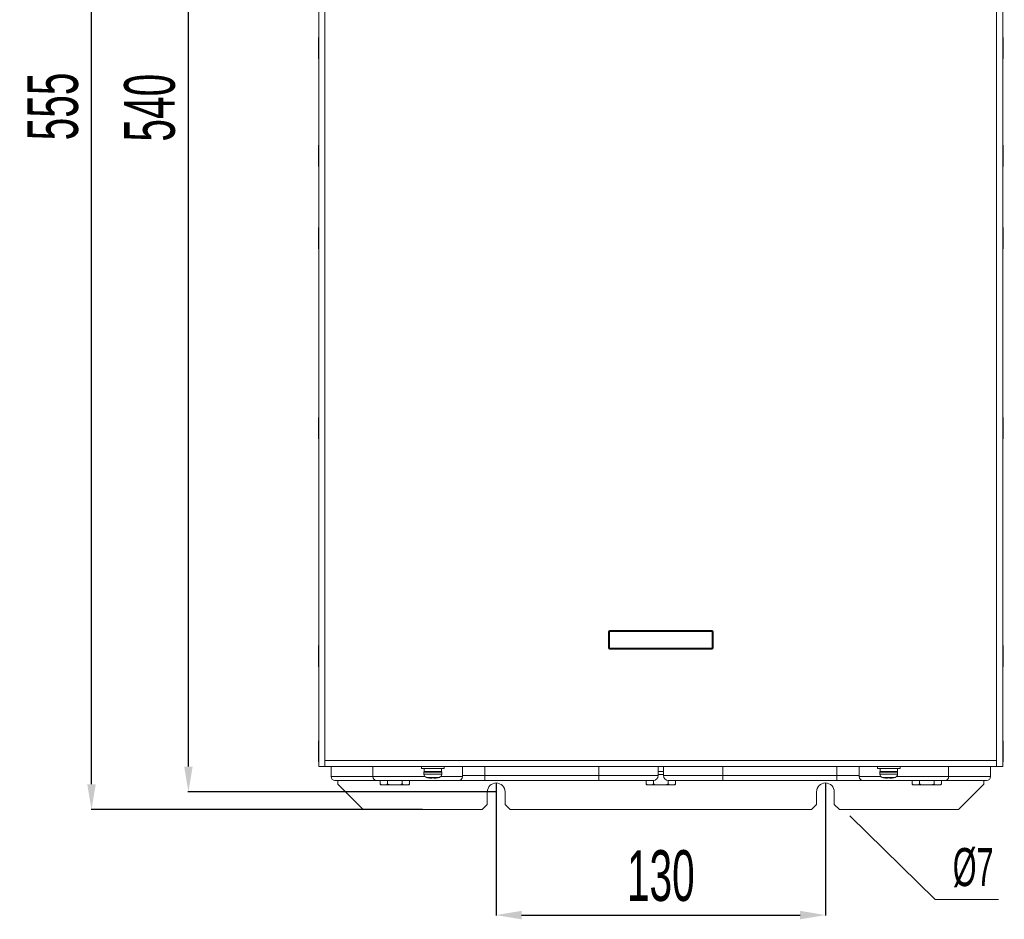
# Model space of a CAD drawing. Header units: millimetres. Extents: x -473 to 23648, y -382 to 1866.
# Tile 525 of 607: x 16321 to 16710, y 349 to 704. Entities that reach past the tile are written whole.
import ezdxf

# ---------------------------------------------------------------- set-up
doc = ezdxf.new("R2010")
doc.units = ezdxf.units.MM
doc.header["$LTSCALE"] = 80
doc.header["$PDMODE"] = 3
doc.header["$PDSIZE"] = 0.3
doc.layers.get('0').update_dxf_attribs({"linetype": 'CONTINUOUS'})
doc.layers.get('DEFPOINTS').update_dxf_attribs({"linetype": 'CONTINUOUS'})
doc.styles.get("Standard").update_dxf_attribs({"font": 'technic_.ttf', "width": 0.7})
doc.dimstyles.get("Standard").update_dxf_attribs({"dimtxt": 3, "dimasz": 3, "dimexe": 0.18, "dimexo": 0.0625, "dimgap": 0.09, "dimtad": 1, "dimdsep": 46, "dimtxsty": 'STANDARD', "dimcen": 0.09, "dimadec": 0, "dimazin": 0, "dimtol": 1, "dimtp": 0.01, "dimtm": 0.01, "dimtfac": 1, "dimtofl": 0, "dimtmove": 0, "dimatfit": 3, "dimfxl": 1, "dimtolj": 1, "dimarcsym": 0})

# ---------------------------------------------------------------- blocks, each defined once
blk = doc.blocks.new('*D109')
at = {"color": 0, "lineweight": -2, "transparency": 16777216}
for p, q in [((16470.73, 947.25), (16349.4, 947.25)), ((16349.58, 402.25), (16349.58, 937.25)), ((16480.28, 392.25), (16349.4, 392.25))]:
    blk.add_line(p, q, dxfattribs=at)
at = {"color": 0, "lineweight": 0, "transparency": 16777216}
for points in [[(16347.91, 937.25), (16351.25, 937.25), (16349.58, 947.25)], [(16347.91, 402.25), (16351.25, 402.25), (16349.58, 392.25)]]:
    blk.add_solid(points, dxfattribs=at)
at = {"layer": 'DEFPOINTS', "color": 0, "lineweight": 0, "transparency": 16777216}
for p in [(16349.58, 947.25), (16470.79, 947.25), (16480.35, 392.25)]:
    blk.add_point(p, dxfattribs=at)
at = {"color": 0, "lineweight": 0, "transparency": 16777216, "insert": (16334.35, 669.75), "char_height": 20, "attachment_point": 5, "rotation": 90}
blk.add_mtext('\\A1;555', dxfattribs=at)
blk = doc.blocks.new('*D120')
at = {"color": 0, "lineweight": -2, "transparency": 16777216}
for p, q in [((16509.28, 939.25), (16387.65, 939.25)), ((16387.83, 409.25), (16387.83, 929.25)), ((16509.28, 399.25), (16387.65, 399.25))]:
    blk.add_line(p, q, dxfattribs=at)
at = {"color": 0, "lineweight": 0, "transparency": 16777216}
for points in [[(16386.17, 929.25), (16389.5, 929.25), (16387.83, 939.25)], [(16386.17, 409.25), (16389.5, 409.25), (16387.83, 399.25)]]:
    blk.add_solid(points, dxfattribs=at)
at = {"layer": 'DEFPOINTS', "color": 0, "lineweight": 0, "transparency": 16777216}
for p in [(16387.83, 939.25), (16509.35, 939.25), (16509.35, 399.25)]:
    blk.add_point(p, dxfattribs=at)
at = {"color": 0, "lineweight": 0, "transparency": 16777216, "insert": (16372.6, 669.25), "char_height": 20, "attachment_point": 5, "rotation": 90}
blk.add_mtext('\\A1;540', dxfattribs=at)
blk = doc.blocks.new('*D122')
at = {"color": 0, "lineweight": -2, "transparency": 16777216}
for p, q in [((16509.35, 402.69), (16509.35, 350.44)), ((16639.35, 402.69), (16639.35, 350.44)), ((16519.35, 350.62), (16629.35, 350.62))]:
    blk.add_line(p, q, dxfattribs=at)
at = {"color": 0, "lineweight": 0, "transparency": 16777216}
for points in [[(16519.35, 352.29), (16519.35, 348.96), (16509.35, 350.62)], [(16629.35, 352.29), (16629.35, 348.96), (16639.35, 350.62)]]:
    blk.add_solid(points, dxfattribs=at)
at = {"layer": 'DEFPOINTS', "color": 0, "lineweight": 0, "transparency": 16777216}
for p in [(16509.35, 402.75), (16639.35, 402.75), (16639.35, 350.62)]:
    blk.add_point(p, dxfattribs=at)
at = {"color": 0, "lineweight": 0, "transparency": 16777216, "insert": (16574.35, 366.08), "char_height": 20, "attachment_point": 5}
blk.add_mtext('\\A1;130', dxfattribs=at)

msp = doc.modelspace()

# ---------------------------------------------------------------- linework, layer by layer
at = {"linetype": 'Continuous', "lineweight": 0}
for p, q in [((16439.345, 919.252), (16439.345, 409.252)), ((16441.745, 919.252), (16441.745, 409.252)), ((16706.945, 409.252), (16706.945, 919.252)), ((16709.345, 919.252), (16709.345, 409.252)), ((16439.345, 696.75), (16439.229, 696.952)), ((16439.229, 688.552), (16439.229, 696.952)), ((16709.345, 696.75), (16709.462, 696.952)), ((16709.462, 696.952), (16709.462, 688.552)), ((16439.345, 688.755), (16439.229, 688.552)), ((16709.345, 688.755), (16709.462, 688.552)), ((16439.345, 654.25), (16439.229, 654.452)), ((16439.229, 646.052), (16439.229, 654.452)), ((16709.345, 654.25), (16709.462, 654.452)), ((16709.462, 654.452), (16709.462, 646.052)), ((16439.345, 646.255), (16439.229, 646.052)), ((16709.345, 646.255), (16709.462, 646.052)), ((16439.345, 621.75), (16439.229, 621.952)), ((16439.229, 613.552), (16439.229, 621.952)), ((16709.345, 621.75), (16709.462, 621.952)), ((16709.462, 621.952), (16709.462, 613.552)), ((16439.345, 613.755), (16439.229, 613.552)), ((16709.345, 613.755), (16709.462, 613.552)), ((16439.345, 546.75), (16439.229, 546.952)), ((16439.229, 538.552), (16439.229, 546.952)), ((16709.345, 546.75), (16709.462, 546.952)), ((16709.462, 546.952), (16709.462, 538.552)), ((16439.345, 538.755), (16439.229, 538.552)), ((16709.345, 538.755), (16709.462, 538.552)), ((16554.045, 462.952), (16554.045, 462.752)), ((16554.045, 462.952), (16594.645, 462.952)), ((16554.045, 462.752), (16594.645, 462.752)), ((16594.645, 462.752), (16594.645, 462.952)), ((16594.645, 455.952), (16594.645, 462.727)), ((16553.645, 455.952), (16553.645, 462.552)), ((16553.845, 462.552), (16553.645, 462.552)), ((16553.845, 455.952), (16553.845, 462.552)), ((16553.871, 462.552), (16594.645, 462.552)), ((16554.045, 455.779), (16554.045, 462.552)), ((16594.845, 462.552), (16594.845, 455.952)), ((16595.045, 462.552), (16594.845, 462.552)), ((16595.045, 462.552), (16595.045, 455.952)), ((16439.229, 448.552), (16439.229, 456.952)), ((16439.345, 456.75), (16439.229, 456.952)), ((16553.645, 455.952), (16553.845, 455.952)), ((16554.045, 455.952), (16594.82, 455.952)), ((16554.045, 455.752), (16554.045, 455.552)), ((16594.645, 455.752), (16554.045, 455.752)), ((16594.645, 455.552), (16554.045, 455.552)), ((16594.645, 455.552), (16594.645, 455.752)), ((16594.845, 455.952), (16595.045, 455.952)), ((16709.345, 456.75), (16709.462, 456.952)), ((16709.462, 456.952), (16709.462, 448.552)), ((16439.345, 448.755), (16439.229, 448.552)), ((16709.345, 448.755), (16709.462, 448.552)), ((16439.229, 411.052), (16439.229, 419.452)), ((16439.345, 419.25), (16439.229, 419.452)), ((16709.345, 419.25), (16709.462, 419.452)), ((16709.462, 419.452), (16709.462, 411.052)), ((16439.344, 411.253), (16439.229, 411.052)), ((16439.345, 409.252), (16709.345, 409.252)), ((16441.745, 411.652), (16706.945, 411.652)), ((16444.195, 405.252), (16444.195, 409.252)), ((16460.695, 405.252), (16460.695, 409.252)), ((16479.845, 409.252), (16479.845, 408.452)), ((16479.845, 408.452), (16488.845, 408.452)), ((16480.955, 408.452), (16480.955, 407.352)), ((16487.735, 408.452), (16487.735, 407.352)), ((16488.845, 409.252), (16488.845, 408.452)), ((16495.995, 405.252), (16495.995, 409.252)), ((16504.845, 403.752), (16504.845, 409.252)), ((16549.845, 403.752), (16549.845, 409.252)), ((16573.345, 405.752), (16573.345, 409.252)), ((16575.345, 405.752), (16575.345, 409.252)), ((16598.845, 403.752), (16598.845, 409.252)), ((16643.845, 403.752), (16643.845, 409.252)), ((16652.695, 405.252), (16652.695, 409.252)), ((16659.845, 409.252), (16659.845, 408.452)), ((16659.845, 408.452), (16668.845, 408.452)), ((16660.955, 408.452), (16660.955, 407.352)), ((16667.735, 408.452), (16667.735, 407.352)), ((16668.845, 409.252), (16668.845, 408.452)), ((16687.995, 405.252), (16687.995, 409.252)), ((16704.495, 405.252), (16704.495, 409.252)), ((16709.346, 411.253), (16709.462, 411.052)), ((16481.289, 405.252), (16444.195, 405.252)), ((16480.845, 407.04), (16480.845, 406.223)), ((16480.845, 407.04), (16487.845, 407.04)), ((16480.845, 406.223), (16487.845, 406.223)), ((16480.955, 407.352), (16487.735, 407.352)), ((16481.774, 404.978), (16486.917, 404.978)), ((16481.774, 404.978), (16482.295, 404.839)), ((16482.295, 404.839), (16482.343, 404.839)), ((16483.705, 404.636), (16483.759, 404.633)), ((16483.759, 404.633), (16483.778, 404.632)), ((16483.778, 404.632), (16483.808, 404.631)), ((16483.808, 404.631), (16483.848, 404.63)), ((16483.848, 404.63), (16483.879, 404.631)), ((16483.879, 404.631), (16483.898, 404.633)), ((16483.898, 404.633), (16483.905, 404.636)), ((16483.905, 404.636), (16483.905, 404.839)), ((16483.905, 404.839), (16484.785, 404.839)), ((16484.785, 404.839), (16484.785, 404.636)), ((16484.785, 404.636), (16484.792, 404.633)), ((16484.792, 404.633), (16484.812, 404.631)), ((16484.812, 404.631), (16484.842, 404.63)), ((16484.842, 404.63), (16484.882, 404.631)), ((16484.882, 404.631), (16484.931, 404.633)), ((16484.931, 404.633), (16484.985, 404.636)), ((16486.348, 404.839), (16486.395, 404.839)), ((16486.917, 404.978), (16486.395, 404.839)), ((16495.995, 405.252), (16487.402, 405.252)), ((16487.845, 407.04), (16487.845, 406.223)), ((16573.345, 405.752), (16495.995, 405.752)), ((16575.345, 407.252), (16573.345, 407.252)), ((16575.345, 406.052), (16573.345, 406.052)), ((16652.695, 405.752), (16575.345, 405.752)), ((16661.289, 405.252), (16652.695, 405.252)), ((16660.845, 407.04), (16660.845, 406.223)), ((16660.845, 407.04), (16667.845, 407.04)), ((16660.845, 406.223), (16667.845, 406.223)), ((16660.955, 407.352), (16667.735, 407.352)), ((16661.774, 404.978), (16662.295, 404.839)), ((16661.774, 404.978), (16666.917, 404.978)), ((16662.295, 404.839), (16662.343, 404.839)), ((16663.705, 404.636), (16663.759, 404.633)), ((16663.759, 404.633), (16663.778, 404.632)), ((16663.778, 404.632), (16663.808, 404.631)), ((16663.808, 404.631), (16663.848, 404.63)), ((16663.848, 404.63), (16663.879, 404.631)), ((16663.879, 404.631), (16663.898, 404.633)), ((16663.898, 404.633), (16663.905, 404.636)), ((16663.905, 404.636), (16663.905, 404.839)), ((16663.905, 404.839), (16664.785, 404.839)), ((16664.785, 404.839), (16664.785, 404.636)), ((16664.785, 404.636), (16664.792, 404.633)), ((16664.792, 404.633), (16664.812, 404.631)), ((16664.812, 404.631), (16664.842, 404.63)), ((16664.842, 404.63), (16664.882, 404.631)), ((16664.882, 404.631), (16664.931, 404.633)), ((16664.931, 404.633), (16664.985, 404.636)), ((16666.348, 404.839), (16666.395, 404.839)), ((16666.917, 404.978), (16666.395, 404.839)), ((16704.495, 405.252), (16667.402, 405.252)), ((16667.845, 407.04), (16667.845, 406.223)), ((16571.345, 403.752), (16445.695, 403.752)), ((16446.845, 403.752), (16446.845, 402.252)), ((16446.845, 402.252), (16456.845, 392.252)), ((16463.572, 402.352), (16463.572, 403.752)), ((16463.572, 402.352), (16463.872, 402.052)), ((16463.872, 402.052), (16474.819, 402.052)), ((16466.459, 402.352), (16466.459, 403.752)), ((16472.232, 402.352), (16472.232, 403.752)), ((16475.119, 402.352), (16474.819, 402.052)), ((16475.119, 402.352), (16475.119, 403.752)), ((16568.572, 402.352), (16568.572, 403.752)), ((16568.572, 402.352), (16568.872, 402.052)), ((16568.872, 402.052), (16579.819, 402.052)), ((16571.459, 402.352), (16571.459, 403.767)), ((16577.232, 402.352), (16577.232, 403.767)), ((16702.995, 403.752), (16577.346, 403.752)), ((16580.119, 402.352), (16579.819, 402.052)), ((16580.119, 402.352), (16580.119, 403.752)), ((16673.572, 402.352), (16673.572, 403.752)), ((16673.572, 402.352), (16673.872, 402.052)), ((16673.872, 402.052), (16684.819, 402.052)), ((16676.459, 402.352), (16676.459, 403.752)), ((16682.232, 402.352), (16682.232, 403.752)), ((16685.119, 402.352), (16684.819, 402.052)), ((16685.119, 402.352), (16685.119, 403.752)), ((16691.845, 392.252), (16701.845, 402.252)), ((16701.845, 402.252), (16701.845, 403.752)), ((16505.845, 394.252), (16505.845, 399.252)), ((16512.845, 394.252), (16512.845, 399.252)), ((16635.845, 394.252), (16635.845, 399.252)), ((16642.845, 394.252), (16642.845, 399.252)), ((16503.845, 392.252), (16505.845, 394.252)), ((16512.845, 394.252), (16514.845, 392.252)), ((16633.845, 392.252), (16635.845, 394.252)), ((16642.845, 394.252), (16644.845, 392.252)), ((16456.845, 392.252), (16503.845, 392.252)), ((16514.845, 392.252), (16633.845, 392.252)), ((16644.845, 392.252), (16691.845, 392.252))]:
    msp.add_line(p, q, dxfattribs=at)
at = {"color": 3, "lineweight": 0}
for p, q in [((16682.656, 356.797), (16648.986, 389.802)), ((16707.656, 356.797), (16682.656, 356.797))]:
    msp.add_line(p, q, dxfattribs=at)
at = {"linetype": 'Continuous', "lineweight": 0}
for points in [[(16463.902, 402.052), (16463.794, 402.143), (16463.684, 402.243), (16463.572, 402.352)], [(16466.459, 402.352), (16466.346, 402.243), (16466.236, 402.143), (16466.129, 402.052)], [(16467.118, 402.052), (16466.903, 402.143), (16466.683, 402.243), (16466.459, 402.352)], [(16472.232, 402.352), (16472.007, 402.243), (16471.787, 402.143), (16471.572, 402.052)], [(16472.562, 402.052), (16472.454, 402.143), (16472.345, 402.243), (16472.232, 402.352)], [(16475.119, 402.352), (16475.006, 402.243), (16474.896, 402.143), (16474.789, 402.052)], [(16568.902, 402.052), (16568.794, 402.143), (16568.684, 402.243), (16568.572, 402.352)], [(16571.459, 402.352), (16571.346, 402.243), (16571.236, 402.143), (16571.129, 402.052)], [(16572.118, 402.052), (16571.903, 402.143), (16571.683, 402.243), (16571.459, 402.352)], [(16577.232, 402.352), (16577.007, 402.243), (16576.787, 402.143), (16576.572, 402.052)], [(16577.562, 402.052), (16577.454, 402.143), (16577.345, 402.243), (16577.232, 402.352)], [(16580.119, 402.352), (16580.006, 402.243), (16579.896, 402.143), (16579.789, 402.052)], [(16673.902, 402.052), (16673.794, 402.143), (16673.684, 402.243), (16673.572, 402.352)], [(16676.459, 402.352), (16676.346, 402.243), (16676.236, 402.143), (16676.129, 402.052)], [(16677.118, 402.052), (16676.903, 402.143), (16676.683, 402.243), (16676.459, 402.352)], [(16682.232, 402.352), (16682.007, 402.243), (16681.787, 402.143), (16681.572, 402.052)], [(16682.562, 402.052), (16682.454, 402.143), (16682.345, 402.243), (16682.232, 402.352)], [(16685.119, 402.352), (16685.006, 402.243), (16684.896, 402.143), (16684.789, 402.052)]]:
    msp.add_lwpolyline(points, dxfattribs=at)
for centre, radius, start, end in [((16554.045, 462.552), 0.4, 90, 180), ((16554.045, 462.552), 0.2, 90, 180), ((16594.645, 462.552), 0.4, 0, 90), ((16594.645, 462.552), 0.2, 0, 90), ((16554.045, 455.952), 0.4, 180, 270), ((16554.045, 455.952), 0.2, 180, 270), ((16594.645, 455.952), 0.2, 270, 0), ((16594.645, 455.952), 0.4, 270, 0), ((16445.695, 405.252), 1.5, 180, 270), ((16462.195, 405.252), 1.5, 180, 270), ((16481.345, 407.04), 0.5, 141.26058, 180), ((16482.145, 406.223), 1.3, 180, 253.39845), ((16484.345, 413.602), 8.989, 257.13024, 265.9173), ((16484.345, 413.602), 8.989, 274.0827, 282.86976), ((16486.545, 406.223), 1.3, 286.60155, 0), ((16487.345, 407.04), 0.5, 0, 38.73942), ((16494.495, 405.252), 1.5, 270, 0), ((16571.345, 405.752), 2, 270, 0), ((16577.345, 405.752), 2, 180, 270), ((16654.195, 405.252), 1.5, 180, 270), ((16661.345, 407.04), 0.5, 141.26058, 180), ((16662.145, 406.223), 1.3, 180, 253.39845), ((16664.345, 413.602), 8.989, 257.13024, 265.9173), ((16664.345, 413.602), 8.989, 274.0827, 282.86976), ((16666.545, 406.223), 1.3, 286.60155, 0), ((16667.345, 407.04), 0.5, 0, 38.73942), ((16686.495, 405.252), 1.5, 270, 0), ((16702.995, 405.252), 1.5, 270, 0), ((16509.345, 399.252), 3.5, 0, 180), ((16639.345, 399.252), 3.5, 0, 180)]:
    msp.add_arc(centre, radius, start, end, dxfattribs=at)

# ---------------------------------------------------------------- texts
at = {"color": 3, "lineweight": 0, "insert": (16697.656, 369.297), "char_height": 15, "attachment_point": 5}
msp.add_mtext('\\A1;%%c7', dxfattribs=at)

# ---------------------------------------------------------------- dimensions: what is measured, and where the dimension line sits
at = {"color": 3, "lineweight": 0}
for base, p1, p2, picture, middle in [((16349.58, 947.252), (16480.345, 392.252), (16470.789, 947.252), '*D109', (16334.346, 669.752)), ((16387.833, 939.252), (16509.345, 399.252), (16509.345, 939.252), '*D120', (16372.599, 669.252))]:
    dim = msp.add_linear_dim(base=base, p1=p1, p2=p2, angle=90, dimstyle='STANDARD', override={"dimtxt": 20, "dimasz": 10, "dimgap": 5, "dimtol": 0}, dxfattribs=at)
    dim.commit()
    dim.dimension.update_dxf_attribs({"geometry": picture, "text_midpoint": middle})
dim = msp.add_linear_dim(base=(16639.345, 350.624), p1=(16509.345, 402.752), p2=(16639.345, 402.752), dimstyle='STANDARD', override={"dimtxt": 20, "dimasz": 10, "dimgap": 5, "dimtol": 0}, dxfattribs=at)
dim.commit()
dim.dimension.update_dxf_attribs({"geometry": '*D122', "text_midpoint": (16574.345, 350.624), "dimtype": 160})

doc.saveas('drawing.dxf')
